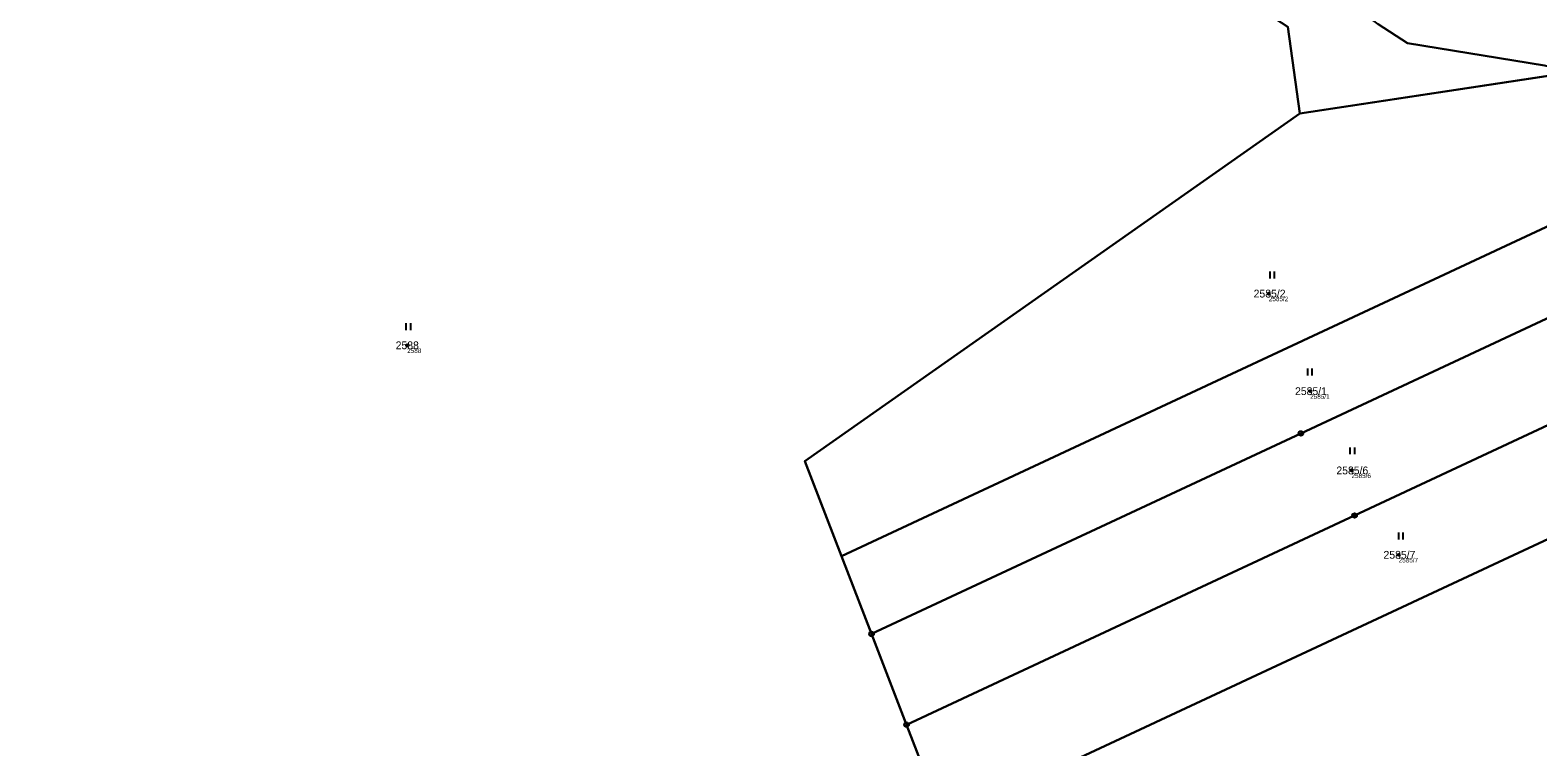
# Model space of a CAD drawing. Extents: x -761891 to -756141, y -1178507 to -1171885.
# Drawn here: x -760127.7 to -759799.1, y -1175901.8 to -1175745.8 of the extents above; entities that cross this region are included whole.
import ezdxf

# ---------------------------------------------------------------- set-up
doc = ezdxf.new("R2010")
doc.units = 0
for name, color, linetype in [('Definiční body', 7, 'Continuous'), ('Hranice parcel', 7, 'Continuous'), ('Parcelní čísla', 7, 'Continuous'), ('Polygon parcely', 7, 'Continuous'), ('Značky bodu BP', 7, 'Continuous'), ('Značky kultur', 7, 'Continuous')]:
    doc.layers.add(name, color=color, linetype=linetype)

msp = doc.modelspace()

# ---------------------------------------------------------------- linework, layer by layer
at = {"layer": 'Definiční body'}
for centre in [(-759857.76, -1175803.15), (-760045.53, -1175814.41), (-759848.74, -1175824.39), (-759839.73, -1175841.65), (-759829.46, -1175860.02)]:
    msp.add_circle(centre, 0.25, dxfattribs=at)
at = {"layer": 'Hranice parcel'}
for p, q in [((-759791.53, -1175754.92), (-759851.02, -1175763.95)), ((-759770.79, -1175776.31), (-759950.87, -1175860.33)), ((-759950.87, -1175860.33), (-759944.33, -1175877.24)), ((-759936.7, -1175897), (-759944.33, -1175877.24))]:
    msp.add_line(p, q, dxfattribs=at)
for points in [[(-759791.53, -1175754.92), (-759797.66, -1175753.52), (-759827.54, -1175748.62), (-759833.95, -1175744.48), (-759841.19, -1175739.07), (-759850.47, -1175735.39), (-759861.36, -1175733.07), (-759875.31, -1175726.2), (-759904.42, -1175718.95), (-759984.18, -1175704.84), (-760041.64, -1175692.95), (-760050.02, -1175697.62), (-760058.15, -1175700.74), (-760069.03, -1175702.91), (-760090.4, -1175706.38)], [(-760179.9, -1175722.75), (-760167.01, -1175719.89), (-760129.36, -1175718.25), (-760094.4, -1175712.8), (-760047.78, -1175707.64), (-760016.97, -1175706.92), (-759987.61, -1175710.08), (-759933.31, -1175718.71), (-759897.37, -1175727.13), (-759870.42, -1175734.11), (-759853.64, -1175745.06), (-759851.02, -1175763.95)], [(-759851.02, -1175763.95), (-759958.87, -1175839.62), (-759950.87, -1175860.33)], [(-759944.33, -1175877.24), (-759850.77, -1175833.59), (-759757.19, -1175789.93)], [(-759936.7, -1175897), (-759839.07, -1175851.45), (-759741.31, -1175805.84)], [(-759706.61, -1175814.43), (-759817.66, -1175866.24), (-759928.58, -1175917.99), (-759936.7, -1175897)]]:
    msp.add_lwpolyline(points, dxfattribs=at)
at = {"layer": 'Polygon parcely'}
for points in [[(-759833.95, -1175744.48), (-759827.54, -1175748.62), (-759797.66, -1175753.52), (-759791.53, -1175754.92), (-759784.82, -1175746.79), (-759752.79, -1175748), (-759750.12, -1175752.35), (-759741.17, -1175752.92), (-759734.6, -1175750.62), (-759701.35, -1175758.35), (-759672.08, -1175750.06), (-759646.53, -1175725.11)], [(-759706.61, -1175814.43), (-759817.66, -1175866.24), (-759928.58, -1175917.99), (-759936.7, -1175897), (-759944.33, -1175877.24), (-759950.87, -1175860.33), (-759958.87, -1175839.62), (-759851.02, -1175763.95), (-759853.64, -1175745.06)], [(-759853.64, -1175745.06), (-759851.02, -1175763.95), (-759791.53, -1175754.92), (-759797.66, -1175753.52), (-759827.54, -1175748.62), (-759833.95, -1175744.48)]]:
    msp.add_lwpolyline(points, dxfattribs=at)
for points in [[(-759791.53, -1175754.92), (-759851.02, -1175763.95), (-759958.87, -1175839.62), (-759950.87, -1175860.33), (-759770.79, -1175776.31)], [(-759950.87, -1175860.33), (-759944.33, -1175877.24), (-759850.77, -1175833.59), (-759757.19, -1175789.93), (-759770.79, -1175776.31)], [(-759839.07, -1175851.45), (-759741.31, -1175805.84), (-759757.19, -1175789.93), (-759850.77, -1175833.59), (-759944.33, -1175877.24), (-759936.7, -1175897)], [(-759719.7, -1175795.75), (-759741.31, -1175805.84), (-759839.07, -1175851.45), (-759936.7, -1175897), (-759928.58, -1175917.99), (-759817.66, -1175866.24), (-759706.61, -1175814.43)]]:
    msp.add_lwpolyline(points, close=True, dxfattribs=at)
at = {"layer": 'Značky bodu BP'}
for centre, radius in [((-759850.77, -1175833.59), 0.5), ((-759850.77, -1175833.59), 0.0303), ((-759839.07, -1175851.45), 0.5), ((-759839.07, -1175851.45), 0.0303), ((-759944.33, -1175877.24), 0.5), ((-759944.33, -1175877.24), 0.0303), ((-759936.7, -1175897), 0.5), ((-759936.7, -1175897), 0.0303)]:
    msp.add_circle(centre, radius, dxfattribs=at)
at = {"layer": 'Značky kultur'}
for p, q in [((-759857.5, -1175799.83), (-759857.5, -1175798.33)), ((-759856.5, -1175799.83), (-759856.5, -1175798.33)), ((-760045.73, -1175811.1), (-760045.73, -1175809.6)), ((-760044.73, -1175811.1), (-760044.73, -1175809.6)), ((-759849.28, -1175820.98), (-759849.28, -1175819.48)), ((-759848.28, -1175820.98), (-759848.28, -1175819.48)), ((-759840.01, -1175838.14), (-759840.01, -1175836.64)), ((-759839.01, -1175838.14), (-759839.01, -1175836.64)), ((-759829.45, -1175856.69), (-759829.45, -1175855.19)), ((-759828.45, -1175856.69), (-759828.45, -1175855.19))]:
    msp.add_line(p, q, dxfattribs=at)

# ---------------------------------------------------------------- texts
at = {"layer": 'Definiční body'}
for s, p in [('2585/2', (-759857.76, -1175804.81)), ('2588', (-760045.53, -1175816.07)), ('2585/1', (-759848.74, -1175826.05)), ('2585/6', (-759839.73, -1175843.31)), ('2585/7', (-759829.46, -1175861.68))]:
    msp.add_text(s, height=1, dxfattribs=at).set_placement(p)
at = {"layer": 'Parcelní čísla'}
for s, p in [('2585/2', (-759861.07, -1175804)), ('2588', (-760048.04, -1175815.26)), ('2585/1', (-759852.05, -1175825.24)), ('2585/6', (-759843.04, -1175842.5)), ('2585/7', (-759832.77, -1175860.87))]:
    msp.add_text(s, height=1.7, dxfattribs=at).set_placement(p)

doc.saveas('drawing.dxf')
